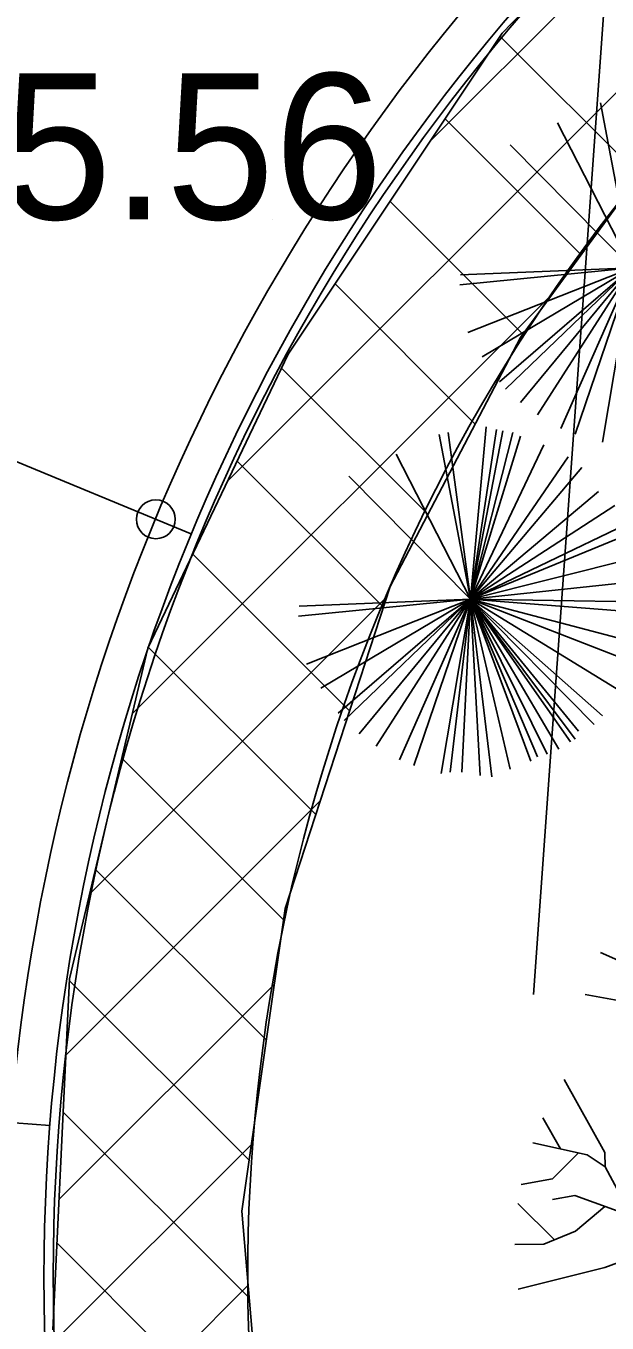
# Model space of a CAD drawing. Extents: x -438233 to -437334, y -1133133 to -1132623.
# Drawn here: x -438068.05 to -438065.07, y -1132952.15 to -1132945.48 of the extents above; entities that cross this region are included whole.
import ezdxf

# ---------------------------------------------------------------- set-up
doc = ezdxf.new("R2010")
doc.units = 0
for name, color, linetype in [('NADPRAZI', 7, 'Continuous'), ('OSY', 7, 'Continuous'), ('SILNA 1', 7, 'Continuous'), ('Vrstva 1', 7, 'Continuous'), ('Vrstva 3', 7, 'Continuous'), ('Vrstva 40', 7, 'Continuous')]:
    doc.layers.add(name, color=color, linetype=linetype)

msp = doc.modelspace()

# ---------------------------------------------------------------- linework, layer by layer
at = {"layer": 'DEFPOINTS'}
msp.add_circle((-438057.9618, -1132951.913), 10.2, dxfattribs=at)
at = {"layer": 'NADPRAZI'}
msp.add_circle((-438057.9618, -1132951.913), 10, dxfattribs=at)
at = {"layer": 'OSY'}
for p, q in [((-438075.9805, -1132944.4581), (-438067.2021, -1132948.09)), ((-438067.9313, -1132951.1325), (-438077.4023, -1132950.391))]:
    msp.add_line(p, q, dxfattribs=at)
at = {"layer": 'SILNA 1'}
msp.add_circle((-438067.3869, -1132948.0135), 0.1, dxfattribs=at)
msp.add_circle((-438067.3869, -1132948.0135), 0.1, dxfattribs=at)
at = {"layer": 'Vrstva 1'}
for p, q in [((-438067.0174, -1132947.8162), (-438062.1111, -1132942.9099)), ((-438065.9752, -1132946.0669), (-438063.783, -1132943.8747)), ((-438065.6173, -1132945.5298), (-438064.9022, -1132946.2449)), ((-438064.9409, -1132946.7205), (-438065.1014, -1132945.8721)), ((-438065.9001, -1132945.9542), (-438065.201, -1132946.6532)), ((-438064.9409, -1132946.7205), (-438065.3222, -1132945.9747)), ((-438064.9409, -1132946.7205), (-438065.5663, -1132946.0867)), ((-438066.1829, -1132946.3785), (-438065.4998, -1132947.0615)), ((-438066.787, -1132946.47), (-438066.787, -1132946.47)), ((-438064.9409, -1132946.7205), (-438065.8239, -1132946.807)), ((-438064.9409, -1132946.7205), (-438065.8206, -1132946.7557)), ((-438064.9409, -1132946.7205), (-438065.7837, -1132947.0534)), ((-438064.9409, -1132946.7205), (-438065.7102, -1132947.1783)), ((-438064.9409, -1132946.7205), (-438065.6199, -1132947.3062)), ((-438064.9409, -1132946.7205), (-438065.5898, -1132947.3447)), ((-438064.9409, -1132946.7205), (-438065.5128, -1132947.4119)), ((-438064.9409, -1132946.7205), (-438065.4258, -1132947.476)), ((-438064.9409, -1132946.7205), (-438065.3054, -1132947.5463)), ((-438064.9409, -1132946.7205), (-438065.2317, -1132947.5752)), ((-438064.9409, -1132946.7205), (-438065.0914, -1132947.6167)), ((-438066.4656, -1132946.8028), (-438065.745, -1132947.5235)), ((-438067.5076, -1132949.0135), (-438065.3475, -1132946.8534)), ((-438066.7403, -1132947.2353), (-438065.9879, -1132947.9877)), ((-438065.7698, -1132948.4252), (-438065.9303, -1132947.5768)), ((-438065.7698, -1132948.4252), (-438065.8834, -1132947.5673)), ((-438065.7698, -1132948.4252), (-438065.6895, -1132947.5385)), ((-438065.7698, -1132948.4252), (-438065.636, -1132947.5512)), ((-438065.7698, -1132948.4252), (-438065.6025, -1132947.5577)), ((-438065.7698, -1132948.4252), (-438065.5523, -1132947.5673)), ((-438065.7698, -1132948.4252), (-438065.5122, -1132947.5864)), ((-438065.7698, -1132948.4252), (-438065.3918, -1132947.6312)), ((-438065.7698, -1132948.4252), (-438066.1512, -1132947.6793)), ((-438065.7698, -1132948.4252), (-438065.2679, -1132947.6921)), ((-438066.9687, -1132947.714), (-438066.2169, -1132948.4658)), ((-438065.7698, -1132948.4252), (-438065.1978, -1132947.7465)), ((-438065.7698, -1132948.4252), (-438066.3953, -1132947.7913)), ((-438065.7698, -1132948.4252), (-438065.1108, -1132947.8713)), ((-438065.7698, -1132948.4252), (-438065.0271, -1132947.9418)), ((-438065.7698, -1132948.4252), (-438064.9703, -1132948.0411)), ((-438065.7698, -1132948.4252), (-438064.9603, -1132948.0922)), ((-438067.1971, -1132948.1927), (-438066.3905, -1132948.9993)), ((-438065.7698, -1132948.4252), (-438064.9067, -1132948.2075)), ((-438065.7698, -1132948.4252), (-438064.8766, -1132948.3291)), ((-438067.7264, -1132949.9394), (-438066.1996, -1132948.4126)), ((-438065.7698, -1132948.4252), (-438066.6529, -1132948.5116)), ((-438065.7698, -1132948.4252), (-438066.6496, -1132948.4604)), ((-438065.7698, -1132948.4252), (-438066.6126, -1132948.758)), ((-438065.7698, -1132948.4252), (-438066.5391, -1132948.883)), ((-438065.7698, -1132948.4252), (-438066.4488, -1132949.0109)), ((-438065.7698, -1132948.4252), (-438066.4187, -1132949.0494)), ((-438065.7698, -1132948.4252), (-438066.3417, -1132949.1166)), ((-438065.7698, -1132948.4252), (-438066.2548, -1132949.1807)), ((-438065.7698, -1132948.4252), (-438066.1344, -1132949.251)), ((-438065.7698, -1132948.4252), (-438066.0607, -1132949.2799)), ((-438065.7698, -1132948.4252), (-438065.9203, -1132949.3214)), ((-438065.7698, -1132948.4252), (-438065.8734, -1132949.3151)), ((-438065.7698, -1132948.4252), (-438065.8132, -1132949.3151)), ((-438065.7698, -1132948.4252), (-438064.8934, -1132948.6557)), ((-438065.7698, -1132948.4252), (-438065.0907, -1132949.0237)), ((-438065.7698, -1132948.4252), (-438065.2546, -1132949.1583)), ((-438065.7698, -1132948.4252), (-438065.6594, -1132949.3375)), ((-438065.7698, -1132948.4252), (-438065.7196, -1132949.331)), ((-438065.7698, -1132948.4252), (-438065.5658, -1132949.299)), ((-438065.7698, -1132948.4252), (-438065.4587, -1132949.2575)), ((-438065.7698, -1132948.4252), (-438065.4253, -1132949.2351)), ((-438065.7698, -1132948.4252), (-438065.375, -1132949.2221)), ((-438065.7698, -1132948.4252), (-438065.3148, -1132949.1966)), ((-438065.7698, -1132948.4252), (-438065.2312, -1132949.1453)), ((-438065.7698, -1132948.4252), (-438065.2146, -1132949.1038)), ((-438065.7698, -1132948.4252), (-438065.1342, -1132949.0685)), ((-438065.7698, -1132948.4252), (-438064.9368, -1132948.7484)), ((-438065.7698, -1132948.4252), (-438065.007, -1132948.8924)), ((-438065.7698, -1132948.4252), (-438064.8968, -1132948.4924)), ((-438065.7698, -1132948.4252), (-438064.8866, -1132948.438)), ((-438065.7497, -1132948.5948), (-438065.7497, -1132948.5981)), ((-438067.4254, -1132948.6714), (-438066.5641, -1132949.5328)), ((-438067.5617, -1132949.2423), (-438066.7297, -1132950.0743)), ((-438067.8484, -1132950.7685), (-438066.5407, -1132949.4608)), ((-438067.6968, -1132949.8143), (-438066.8185, -1132950.6926)), ((-438064.9651, -1132950.3025), (-438065.1006, -1132950.242)), ((-438067.8837, -1132951.511), (-438066.7771, -1132950.4043)), ((-438067.8303, -1132950.3879), (-438066.9072, -1132951.311)), ((-438064.7305, -1132950.5412), (-438065.1804, -1132950.4581)), ((-438065.0796, -1132951.2702), (-438065.2885, -1132950.8944)), ((-438067.8624, -1132951.0629), (-438066.9067, -1132952.0186)), ((-438065.3062, -1132951.2524), (-438065.3974, -1132951.092)), ((-438067.909, -1132952.2433), (-438066.8956, -1132951.2299)), ((-438065.17, -1132951.2831), (-438065.4498, -1132951.2202)), ((-438065.2151, -1132951.275), (-438065.3474, -1132951.4057)), ((-438065.078, -1132951.3444), (-438065.17, -1132951.2831)), ((-438065.078, -1132951.3444), (-438065.0796, -1132951.2702)), ((-438064.9401, -1132951.5992), (-438065.078, -1132951.3444)), ((-438065.3474, -1132951.4057), (-438065.5094, -1132951.4347)), ((-438065.2337, -1132951.4928), (-438065.3482, -1132951.5121)), ((-438064.8998, -1132951.6137), (-438065.2337, -1132951.4928)), ((-438065.3369, -1132951.7202), (-438065.5264, -1132951.5323)), ((-438065.0788, -1132951.5492), (-438065.2296, -1132951.675)), ((-438065.2296, -1132951.675), (-438065.3917, -1132951.7427)), ((-438067.8945, -1132951.7379), (-438066.841, -1132952.7915)), ((-438065.3917, -1132951.7427), (-438065.5409, -1132951.7444)), ((-438064.9046, -1132951.7976), (-438065.0796, -1132951.8621)), ((-438065.0796, -1132951.8621), (-438065.524, -1132951.9742)), ((-438067.8388, -1132952.8802), (-438066.9122, -1132951.9537))]:
    msp.add_line(p, q, dxfattribs=at)
for points in [[(-438067.9157, -1132952.1822), (-438067.8298, -1132950.3769), (-438067.428, -1132948.6769), (-438066.7062, -1132947.1639), (-438065.6064, -1132945.5134), (-438064.5521, -1132944.4216), (-438062.7992, -1132943.1751), (-438060.5102, -1132942.2929)], [(-438064.8182, -1132953.0526), (-438064.9161, -1132952.0742), (-438064.8818, -1132951.0535), (-438064.6154, -1132949.8651), (-438064.2552, -1132948.9398), (-438063.7968, -1132948.1246), (-438063.2781, -1132947.4253), (-438064.8072, -1132946.1151), (-438065.5118, -1132947.0779), (-438066.1821, -1132948.3588), (-438066.7213, -1132950.0158), (-438066.9447, -1132951.5718), (-438066.7906, -1132953.3842)]]:
    msp.add_lwpolyline(points, dxfattribs=at)
at = {"layer": 'Vrstva 40'}
msp.add_line((-438065.4451, -1132950.4581), (-438062.2121, -1132905.0933), dxfattribs=at)
msp.add_circle((-438057.9725, -1132951.9018), 9.9418, dxfattribs=at)
msp.add_arc((-438057.9725, -1132951.9018), 8.9418, 139.844, 189.5425, dxfattribs=at)

# ---------------------------------------------------------------- texts
at = {"layer": 'Vrstva 3'}
msp.add_text('385.56 ', height=0.75, dxfattribs=at).set_placement((-438069.287, -1132946.47))

doc.saveas('drawing.dxf')
